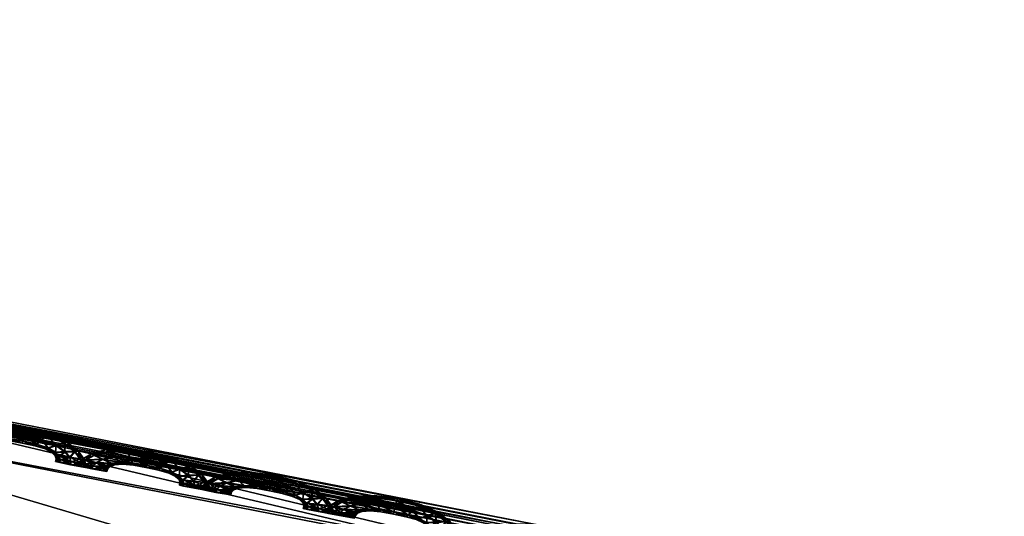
# Model space of a CAD drawing. Extents: x -7.4 to 7.4, y -11.5 to 9.8.
# Tile 324 of 469: x -1.83 to -1.391, y 9.586 to 9.807. Entities that reach past the tile are written whole.
import ezdxf

# ---------------------------------------------------------------- set-up
doc = ezdxf.new("R2010")
doc.units = 0
doc.header["$MEASUREMENT"] = 0
for name, color, linetype in [('A-FURN-3-ST', 150, 'Continuous'), ('A-FURN-3-ST-SEAM', 130, 'Continuous'), ('A-FURN-3-ST-SI', 160, 'Continuous')]:
    doc.layers.add(name, color=color, linetype=linetype)

msp = doc.modelspace()

# ---------------------------------------------------------------- meshes
at = {"layer": 'A-FURN-3-ST'}
mesh = msp.add_polyface(dxfattribs=at)
corners = [(-1.97154, 9.64931, 17.59978), (-1.97237, 9.64803, 17.59316), (-2.31314, 9.72338, 17.58582), (-1.97016, 9.65145, 17.61111), (-2.31247, 9.72471, 17.59244), (-1.61079, 9.58124, 17.61788), (-1.61246, 9.5791, 17.60655), (-1.61344, 9.57783, 17.59997), (-1.2449, 9.51899, 17.61351), (-1.24296, 9.52109, 17.62484), (-1.65614, 9.50523, 17.64139), (-1.65219, 9.48001, 17.6601), (-1.2948, 9.42056, 17.66748), (-1.29674, 9.44553, 17.64876), (-1.60256, 9.4286, 17.75332), (-1.24743, 9.3698, 17.76043), (-2.00233, 9.54956, 17.65287), (-1.9535, 9.49769, 17.74628), (-2.00744, 9.57494, 17.6342), (-1.61974, 9.56752, 17.64778), (-1.63909, 9.53749, 17.64557), (-1.27624, 9.47762, 17.65272), (-1.99366, 9.60745, 17.63857), (-1.97764, 9.63765, 17.64097), (-1.61246, 9.5791, 17.59427), (-1.97154, 9.64931, 17.58746), (-1.61079, 9.58124, 17.58913), (-1.97016, 9.65145, 17.58232), (-1.2449, 9.51899, 17.60123), (-1.24609, 9.51771, 17.60693), (-1.61123, 9.58038, 17.63549), (-1.24351, 9.52022, 17.64237), (-1.25349, 9.50745, 17.65477), (-1.97055, 9.65058, 17.62872), (-2.31136, 9.72685, 17.57498), (-2.31247, 9.72471, 17.58012), (-2.31136, 9.72685, 17.60377), (-1.85947, 9.37574, 17.941), (-1.50521, 9.30879, 17.94759), (-2.28734, 9.57201, 17.73868)]
mesh.append_faces([[corners[k] for k in face] for face in [(0, 1, 2), (3, 0, 4), (5, 6, 0), (0, 3, 5), (6, 7, 1), (1, 0, 6), (7, 6, 8), (6, 5, 9), (10, 11, 12), (12, 13, 10), (11, 14, 15), (16, 17, 14), (14, 11, 16), (18, 16, 11), (11, 10, 18), (19, 20, 21), (20, 10, 13), (22, 18, 10), (10, 20, 22), (23, 22, 20), (20, 19, 23), (7, 24, 25), (25, 1, 7), (24, 26, 27), (27, 25, 24), (26, 24, 28), (24, 7, 29), (5, 30, 31), (30, 19, 32), (33, 23, 19), (19, 30, 33), (3, 33, 30), (30, 5, 3), (25, 27, 34), (1, 25, 35), (33, 3, 36), (17, 37, 38), (38, 14, 17), (37, 17, 39)]])
mesh = msp.add_polyface(dxfattribs=at)
corners = [(-0.29098, 9.30467, 0.61819), (-0.27167, 9.40709, 1.00151), (0, 9.39906, 1.00155), (0, 9.29704, 0.61819), (-0.5936, 9.32387, 0.61819), (-0.56214, 9.4288, 1.00144), (-0.91719, 9.35069, 0.61819), (-0.8849, 9.46131, 1.00129), (-1.26207, 9.38711, 0.61819), (-1.23172, 9.50581, 1.00113), (-1.62401, 9.43544, 0.61819), (-1.5897, 9.56341, 1.00098), (-1.99018, 9.49361, 0.61819), (-1.94875, 9.63192, 1.00083), (-2.34041, 9.55636, 0.61819), (-1.35123, 9.09059, 0.56582), (-1.73692, 9.11935, 0.56582), (-2.1241, 9.15424, 0.56582), (-1.859, 8.65716, 0.55836), (-2.2831, 8.66878, 0.55836), (-1.44439, 8.6476, 0.55836), (-0.63005, 9.05338, 0.56582), (-0.97932, 9.06921, 0.56582), (-1.03908, 8.64051, 0.55836), (-0.65929, 8.63524, 0.55836), (-1.91804, 8.11232, 0.55836), (-2.39411, 8.11376, 0.55836), (-1.93379, 7.51392, 0.55836), (-1.48547, 8.11113, 0.55836), (-1.49132, 7.51392, 0.55836), (-1.06504, 8.11026, 0.55836), (-1.06876, 7.51392, 0.55836), (-0.67156, 8.1096, 0.55836), (-0.6733, 7.51392, 0.55836), (-0.32248, 8.10911, 0.55836), (0, 8.1089, 0.55836), (0, 7.51392, 0.55836), (-0.31817, 8.63132, 0.55836), (0, 8.62968, 0.55836), (-0.32308, 7.51392, 0.55836), (0, 9.03682, 0.56582), (-0.30741, 9.0416, 0.56582), (0.29098, 9.30467, 0.61819)]
mesh.append_faces([[corners[k] for k in face] for face in [(0, 1, 2), (2, 3, 0), (4, 5, 1), (1, 0, 4), (6, 7, 5), (5, 4, 6), (8, 9, 7), (7, 6, 8), (10, 11, 9), (9, 8, 10), (12, 13, 11), (11, 10, 12), (13, 12, 14), (15, 16, 10), (10, 8, 15), (16, 17, 12), (12, 10, 16), (17, 16, 18), (18, 19, 17), (16, 15, 20), (20, 18, 16), (21, 22, 6), (6, 4, 21), (22, 15, 8), (8, 6, 22), (20, 15, 22), (22, 23, 20), (22, 21, 24), (24, 23, 22), (19, 18, 25), (18, 20, 28), (28, 25, 18), (20, 23, 30), (30, 28, 20), (23, 24, 32), (32, 30, 23), (35, 34, 37), (37, 38, 35), (34, 32, 24), (24, 37, 34), (40, 41, 0), (0, 3, 40), (41, 21, 4), (4, 0, 41), (37, 24, 21), (21, 41, 37), (38, 37, 41), (41, 40, 38), (42, 3, 2), (40, 3, 42)]])
mesh.append_faces([[corners[k] for k in face] for face in [(29, 27, 25), (31, 29, 28), (33, 31, 30), (39, 33, 32)]], dxfattribs={"vtx0": -1, "vtx1": -1, "vtx2": -1})
mesh.append_faces([[corners[k] for k in face] for face in [(26, 25, 27), (25, 28, 29), (28, 30, 31), (30, 32, 33), (34, 35, 36), (32, 34, 39)]], dxfattribs={"vtx1": -1, "vtx2": -1})
at = {"layer": 'A-FURN-3-ST-SEAM'}
mesh = msp.add_polyface(dxfattribs=at)
corners = [(-1.84574, 9.62553, 17.59906), (-1.83719, 9.62562, 17.59925), (-1.83612, 9.6229, 17.60054), (-1.82817, 9.62166, 17.60069), (-1.83759, 9.62673, 17.59586), (-1.84313, 9.62306, 17.60039), (-1.8288, 9.61915, 17.59944), (-1.8275, 9.62426, 17.59944), (-1.82726, 9.62529, 17.59605), (-1.84673, 9.62652, 17.59564), (-1.85199, 9.62393, 17.59887), (-1.83506, 9.62022, 17.59932), (-1.82267, 9.61771, 17.59951), (-1.82037, 9.61968, 17.60081), (-1.8275, 9.62446, 17.59271), (-1.83719, 9.62582, 17.59248), (-1.84819, 9.62203, 17.60027), (-1.84048, 9.62067, 17.59921), (-1.82904, 9.61828, 17.59605), (-1.83466, 9.61931, 17.59598), (-1.81812, 9.62174, 17.59959), (-1.81725, 9.62261, 17.59624), (-1.81812, 9.62195, 17.59286), (-1.84574, 9.6257, 17.59229), (-1.85342, 9.62471, 17.59548), (-1.85583, 9.62183, 17.59879), (-1.83949, 9.61985, 17.59586), (-1.8235, 9.61705, 17.59617), (-1.81757, 9.61602, 17.59963), (-1.814, 9.61717, 17.60092), (-1.82037, 9.61997, 17.59157), (-1.82813, 9.62195, 17.59141), (-1.83612, 9.62315, 17.59126), (-1.85128, 9.62051, 17.6002), (-1.84439, 9.62026, 17.59913), (-1.84297, 9.61964, 17.59579), (-1.83506, 9.62042, 17.59259), (-1.8288, 9.61935, 17.59271), (-1.84048, 9.62088, 17.59248), (-1.81044, 9.61837, 17.5997), (-1.8091, 9.6189, 17.59636), (-1.81044, 9.61857, 17.59297), (-1.814, 9.61742, 17.59168), (-1.84309, 9.62331, 17.59111), (-1.85199, 9.62409, 17.59214), (-1.85749, 9.6224, 17.59537), (-1.85745, 9.62022, 17.59872), (-1.84436, 9.62042, 17.5924), (-1.82267, 9.61791, 17.59278), (-1.81887, 9.61569, 17.59624), (-1.81424, 9.61412, 17.59967), (-1.80992, 9.61429, 17.601), (-1.81757, 9.61622, 17.59289), (-1.85928, 9.62067, 17.59529), (-1.85266, 9.61915, 17.60016), (-1.84677, 9.61927, 17.59906), (-1.84507, 9.6189, 17.59575), (-1.84673, 9.61948, 17.59232), (-1.84816, 9.62232, 17.59099), (-1.80557, 9.61449, 17.59982), (-1.80395, 9.61466, 17.59647), (-1.80557, 9.6147, 17.59309), (-1.80992, 9.61454, 17.59176), (-1.81424, 9.61433, 17.59293), (-1.85579, 9.62199, 17.59206), (-1.85745, 9.62039, 17.59198), (-1.85975, 9.61944, 17.59529), (-1.85797, 9.61898, 17.59872), (-1.85124, 9.6208, 17.59092), (-1.81586, 9.61416, 17.59628), (-1.81258, 9.61235, 17.5997), (-1.80787, 9.61173, 17.60104), (-1.85793, 9.61915, 17.59198), (-1.8531, 9.61795, 17.60016), (-1.84784, 9.61816, 17.59906), (-1.84606, 9.61787, 17.59571), (-1.84784, 9.61837, 17.59229), (-1.80316, 9.61116, 17.59986), (-1.80142, 9.61103, 17.59651), (-1.80316, 9.61132, 17.59312), (-1.80787, 9.61198, 17.59179), (-1.81258, 9.61256, 17.59297), (-1.81432, 9.61268, 17.59632), (-1.85263, 9.6194, 17.59088), (-1.8531, 9.6182, 17.59088), (-1.81214, 9.61091, 17.5997), (-1.80732, 9.60996, 17.60104), (-1.84827, 9.61701, 17.59902), (-1.84645, 9.61672, 17.59571), (-1.84823, 9.61721, 17.59229), (-1.81392, 9.61136, 17.59632), (-1.80245, 9.60905, 17.59986), (-1.80067, 9.60881, 17.59651), (-1.80245, 9.60926, 17.59312), (-1.80732, 9.61021, 17.59179), (-1.81214, 9.61111, 17.59297), (-1.81416, 9.61017, 17.59632), (-1.81234, 9.60971, 17.5997), (-1.80747, 9.60868, 17.60104), (-1.81234, 9.60992, 17.59297), (-1.8026, 9.60774, 17.59986), (-1.80078, 9.60749, 17.59651), (-1.8026, 9.60794, 17.59312), (-1.80747, 9.60897, 17.59179)]
mesh.append_faces([[corners[k] for k in face] for face in [(2, 1, 0), (1, 2, 3), (0, 1, 4), (0, 5, 2), (6, 3, 2), (3, 7, 1), (8, 4, 1), (4, 9, 0), (5, 0, 10), (11, 2, 5), (3, 6, 12), (2, 11, 6), (7, 3, 13), (1, 7, 8), (4, 8, 14), (9, 4, 15), (10, 0, 9), (10, 16, 5), (5, 17, 11), (12, 6, 18), (12, 13, 3), (6, 11, 19), (13, 20, 7), (21, 8, 7), (22, 14, 8), (14, 15, 4), (15, 23, 9), (9, 24, 10), (16, 10, 25), (17, 5, 16), (11, 17, 26), (19, 18, 6), (18, 27, 12), (13, 12, 28), (26, 19, 11), (20, 13, 29), (7, 20, 21), (8, 21, 22), (14, 22, 30), (15, 14, 31), (23, 15, 32), (24, 9, 23), (25, 10, 24), (25, 33, 16), (16, 34, 17), (35, 26, 17), (18, 19, 36), (27, 18, 37), (28, 12, 27), (28, 29, 13), (19, 26, 38), (29, 39, 20), (40, 21, 20), (41, 22, 21), (42, 30, 22), (30, 31, 14), (31, 32, 15), (32, 43, 23), (23, 44, 24), (24, 45, 25), (33, 25, 46), (34, 16, 33), (17, 34, 35), (26, 35, 47), (38, 36, 19), (36, 37, 18), (37, 48, 27), (27, 49, 28), (29, 28, 50), (47, 38, 26), (39, 29, 51), (20, 39, 40), (21, 40, 41), (22, 41, 42), (30, 42, 52), (31, 30, 48), (32, 31, 37), (43, 32, 36), (44, 23, 43), (45, 24, 44), (25, 45, 53), (53, 46, 25), (46, 54, 33), (33, 55, 34), (56, 35, 34), (57, 47, 35), (36, 38, 43), (37, 36, 32), (48, 37, 31), (49, 27, 48), (50, 28, 49), (50, 51, 29), (38, 47, 58), (51, 59, 39), (60, 40, 39), (61, 41, 40), (62, 42, 41), (63, 52, 42), (52, 48, 30), (43, 58, 44), (44, 64, 45), (65, 53, 45), (46, 53, 66), (54, 46, 67), (55, 33, 54), (34, 55, 56), (35, 56, 57), (47, 57, 68), (58, 43, 38), (48, 52, 49), (49, 69, 50), (51, 50, 70), (68, 58, 47), (59, 51, 71), (39, 59, 60), (40, 60, 61), (41, 61, 62), (42, 62, 63), (52, 63, 69), (64, 44, 58), (45, 64, 65), (53, 65, 72), (72, 66, 53), (66, 67, 46), (67, 73, 54), (54, 74, 55), (56, 55, 74), (57, 56, 75), (68, 57, 76), (69, 49, 52), (70, 50, 69), (70, 71, 51), (58, 68, 64), (71, 77, 59), (78, 60, 59), (79, 61, 60), (80, 62, 61), (81, 63, 62), (82, 69, 63), (83, 65, 64), (84, 72, 65), (74, 54, 73), (74, 75, 56), (75, 76, 57), (76, 83, 68), (69, 82, 70), (71, 70, 85), (64, 68, 83), (77, 71, 86), (59, 77, 78), (60, 78, 79), (61, 79, 80), (62, 80, 81), (63, 81, 82), (65, 83, 84), (73, 87, 74), (75, 74, 87), (76, 75, 88), (83, 76, 89), (70, 82, 90), (90, 85, 70), (85, 86, 71), (86, 91, 77), (78, 77, 91), (79, 78, 92), (80, 79, 93), (81, 80, 94), (82, 81, 95), (89, 84, 83), (87, 88, 75), (88, 89, 76), (95, 90, 82), (85, 90, 96), (86, 85, 97), (91, 86, 98), (91, 92, 78), (92, 93, 79), (93, 94, 80), (94, 95, 81), (90, 95, 99), (99, 96, 90), (96, 97, 85), (97, 98, 86), (98, 100, 91), (92, 91, 100), (93, 92, 101), (94, 93, 102), (95, 94, 103), (103, 99, 95), (100, 101, 92), (101, 102, 93), (102, 103, 94)]])
mesh = msp.add_polyface(dxfattribs=at)
corners = [(-1.79065, 9.61445, 17.60009), (-1.78207, 9.61462, 17.60027), (-1.781, 9.61194, 17.60157), (-1.77301, 9.61078, 17.60172), (-1.78246, 9.61573, 17.59689), (-1.788, 9.61202, 17.60145), (-1.77364, 9.60827, 17.60046), (-1.77237, 9.61338, 17.60046), (-1.77213, 9.61445, 17.59712), (-1.79164, 9.61544, 17.5967), (-1.79691, 9.6128, 17.59993), (-1.77993, 9.6093, 17.60035), (-1.76751, 9.60695, 17.60058), (-1.76521, 9.60893, 17.60187), (-1.77237, 9.61359, 17.59373), (-1.78207, 9.61482, 17.59354), (-1.79307, 9.61095, 17.60134), (-1.78535, 9.60967, 17.60027), (-1.77388, 9.60745, 17.59712), (-1.77949, 9.6084, 17.597), (-1.76295, 9.61099, 17.60062), (-1.76208, 9.61185, 17.59727), (-1.76295, 9.6112, 17.59388), (-1.79061, 9.61462, 17.59335), (-1.79833, 9.61354, 17.59655), (-1.8007, 9.61066, 17.59986), (-1.78436, 9.60885, 17.59693), (-1.76833, 9.60625, 17.59719), (-1.76236, 9.60531, 17.60066), (-1.7588, 9.6065, 17.60195), (-1.76521, 9.60922, 17.59259), (-1.77301, 9.61107, 17.59248), (-1.781, 9.61218, 17.59232), (-1.79615, 9.60938, 17.60123), (-1.78927, 9.60918, 17.60016), (-1.7878, 9.6086, 17.59685), (-1.77989, 9.60947, 17.59362), (-1.77364, 9.60848, 17.59373), (-1.78535, 9.60984, 17.59354), (-1.75524, 9.60774, 17.60077), (-1.75393, 9.60827, 17.59742), (-1.75528, 9.60794, 17.594), (-1.7588, 9.60675, 17.59271), (-1.78796, 9.61227, 17.59217), (-1.79687, 9.61297, 17.5932), (-1.80241, 9.6112, 17.59643), (-1.80237, 9.60901, 17.59982), (-1.78923, 9.60938, 17.59343), (-1.76751, 9.60712, 17.59385), (-1.76371, 9.60493, 17.59727), (-1.75904, 9.60345, 17.60069), (-1.75472, 9.60366, 17.60202), (-1.76236, 9.60547, 17.59392), (-1.80415, 9.60951, 17.59636), (-1.79754, 9.60802, 17.60123), (-1.79164, 9.60819, 17.60012), (-1.7899, 9.60782, 17.59681), (-1.7916, 9.6084, 17.59339), (-1.79307, 9.6112, 17.59206), (-1.75037, 9.60395, 17.60084), (-1.74874, 9.60415, 17.5975), (-1.75037, 9.60415, 17.59411), (-1.75472, 9.60395, 17.59278), (-1.75904, 9.60366, 17.59396), (-1.80067, 9.61083, 17.59312), (-1.80233, 9.60922, 17.59305), (-1.80466, 9.60823, 17.59636), (-1.80284, 9.60782, 17.59978), (-1.79615, 9.60967, 17.59198), (-1.76066, 9.60345, 17.59731), (-1.75737, 9.60172, 17.60073), (-1.75266, 9.60114, 17.60206), (-1.8028, 9.60798, 17.59305), (-1.79797, 9.60683, 17.60119), (-1.79271, 9.60708, 17.60009), (-1.79089, 9.60679, 17.59677), (-1.79271, 9.60728, 17.59335), (-1.74795, 9.60065, 17.60088), (-1.74617, 9.60053, 17.59754), (-1.74795, 9.60081, 17.59415), (-1.75266, 9.60139, 17.59282), (-1.75737, 9.60188, 17.594), (-1.75911, 9.60201, 17.59734), (-1.7975, 9.60827, 17.59194), (-1.79797, 9.60708, 17.59194), (-1.7569, 9.60028, 17.60073), (-1.75207, 9.59937, 17.60206), (-1.79315, 9.60592, 17.60009), (-1.79129, 9.60567, 17.59677), (-1.79311, 9.60609, 17.59335), (-1.75872, 9.60069, 17.59734), (-1.74724, 9.59855, 17.60088), (-1.74542, 9.59834, 17.59754), (-1.74724, 9.59876, 17.59415), (-1.75207, 9.59966, 17.59282), (-1.7569, 9.60048, 17.594), (-1.75891, 9.59954, 17.59734), (-1.7571, 9.59908, 17.60073), (-1.75223, 9.59813, 17.60206), (-1.7571, 9.59929, 17.594), (-1.74736, 9.59727, 17.60088), (-1.74554, 9.59702, 17.59754), (-1.74736, 9.59744, 17.59415), (-1.75223, 9.59838, 17.59282)]
mesh.append_faces([[corners[k] for k in face] for face in [(2, 1, 0), (1, 2, 3), (0, 1, 4), (0, 5, 2), (6, 3, 2), (3, 7, 1), (8, 4, 1), (4, 9, 0), (5, 0, 10), (11, 2, 5), (3, 6, 12), (2, 11, 6), (7, 3, 13), (1, 7, 8), (4, 8, 14), (9, 4, 15), (10, 0, 9), (10, 16, 5), (5, 17, 11), (12, 6, 18), (12, 13, 3), (6, 11, 19), (13, 20, 7), (21, 8, 7), (22, 14, 8), (14, 15, 4), (15, 23, 9), (9, 24, 10), (16, 10, 25), (17, 5, 16), (11, 17, 26), (19, 18, 6), (18, 27, 12), (13, 12, 28), (26, 19, 11), (20, 13, 29), (7, 20, 21), (8, 21, 22), (14, 22, 30), (15, 14, 31), (23, 15, 32), (24, 9, 23), (25, 10, 24), (25, 33, 16), (16, 34, 17), (35, 26, 17), (18, 19, 36), (27, 18, 37), (28, 12, 27), (28, 29, 13), (19, 26, 38), (29, 39, 20), (40, 21, 20), (41, 22, 21), (42, 30, 22), (30, 31, 14), (31, 32, 15), (32, 43, 23), (23, 44, 24), (24, 45, 25), (33, 25, 46), (34, 16, 33), (17, 34, 35), (26, 35, 47), (38, 36, 19), (36, 37, 18), (37, 48, 27), (27, 49, 28), (29, 28, 50), (47, 38, 26), (39, 29, 51), (20, 39, 40), (21, 40, 41), (22, 41, 42), (30, 42, 52), (31, 30, 48), (32, 31, 37), (43, 32, 36), (44, 23, 43), (45, 24, 44), (25, 45, 53), (53, 46, 25), (46, 54, 33), (33, 55, 34), (56, 35, 34), (57, 47, 35), (36, 38, 43), (37, 36, 32), (48, 37, 31), (49, 27, 48), (50, 28, 49), (50, 51, 29), (38, 47, 58), (51, 59, 39), (60, 40, 39), (61, 41, 40), (62, 42, 41), (63, 52, 42), (52, 48, 30), (43, 58, 44), (44, 64, 45), (65, 53, 45), (46, 53, 66), (54, 46, 67), (55, 33, 54), (34, 55, 56), (35, 56, 57), (47, 57, 68), (58, 43, 38), (48, 52, 49), (49, 69, 50), (51, 50, 70), (68, 58, 47), (59, 51, 71), (39, 59, 60), (40, 60, 61), (41, 61, 62), (42, 62, 63), (52, 63, 69), (64, 44, 58), (45, 64, 65), (53, 65, 72), (72, 66, 53), (66, 67, 46), (67, 73, 54), (54, 74, 55), (56, 55, 74), (57, 56, 75), (68, 57, 76), (69, 49, 52), (70, 50, 69), (70, 71, 51), (58, 68, 64), (71, 77, 59), (78, 60, 59), (79, 61, 60), (80, 62, 61), (81, 63, 62), (82, 69, 63), (83, 65, 64), (84, 72, 65), (74, 54, 73), (74, 75, 56), (75, 76, 57), (76, 83, 68), (69, 82, 70), (71, 70, 85), (64, 68, 83), (77, 71, 86), (59, 77, 78), (60, 78, 79), (61, 79, 80), (62, 80, 81), (63, 81, 82), (65, 83, 84), (73, 87, 74), (75, 74, 87), (76, 75, 88), (83, 76, 89), (70, 82, 90), (90, 85, 70), (85, 86, 71), (86, 91, 77), (78, 77, 91), (79, 78, 92), (80, 79, 93), (81, 80, 94), (82, 81, 95), (89, 84, 83), (87, 88, 75), (88, 89, 76), (95, 90, 82), (85, 90, 96), (86, 85, 97), (91, 86, 98), (91, 92, 78), (92, 93, 79), (93, 94, 80), (94, 95, 81), (90, 95, 99), (99, 96, 90), (96, 97, 85), (97, 98, 86), (98, 100, 91), (92, 91, 100), (93, 92, 101), (94, 93, 102), (95, 94, 103), (103, 99, 95), (100, 101, 92), (101, 102, 93), (102, 103, 94)]])
mesh = msp.add_polyface(dxfattribs=at)
corners = [(-1.73541, 9.60398, 17.60111), (-1.72686, 9.60419, 17.6013), (-1.72579, 9.60151, 17.60259), (-1.7178, 9.6004, 17.60275), (-1.72726, 9.60531, 17.59792), (-1.73276, 9.60155, 17.60248), (-1.71843, 9.59789, 17.60149), (-1.71717, 9.603, 17.60149), (-1.71693, 9.60403, 17.59811), (-1.7364, 9.60498, 17.59773), (-1.74166, 9.6023, 17.60096), (-1.72469, 9.59888, 17.60138), (-1.71226, 9.59653, 17.60161), (-1.71, 9.59855, 17.6029), (-1.71717, 9.60316, 17.59476), (-1.72686, 9.6044, 17.59457), (-1.73786, 9.60048, 17.60237), (-1.73011, 9.59921, 17.60126), (-1.71867, 9.59702, 17.59815), (-1.72425, 9.59797, 17.59803), (-1.70775, 9.60061, 17.60164), (-1.70688, 9.60147, 17.5983), (-1.70775, 9.60081, 17.59491), (-1.73541, 9.60419, 17.59438), (-1.74309, 9.60308, 17.59757), (-1.74546, 9.60015, 17.60088), (-1.72912, 9.59842, 17.59795), (-1.71309, 9.59587, 17.59822), (-1.70711, 9.59488, 17.60168), (-1.70359, 9.59608, 17.60297), (-1.71, 9.59879, 17.59362), (-1.7178, 9.60065, 17.5935), (-1.72575, 9.60176, 17.59335), (-1.74095, 9.59892, 17.60225), (-1.73402, 9.59876, 17.60119), (-1.7326, 9.59818, 17.59788), (-1.72469, 9.59904, 17.59465), (-1.71843, 9.59805, 17.59476), (-1.73011, 9.59941, 17.59453), (-1.70003, 9.59735, 17.60176), (-1.69868, 9.59789, 17.59841), (-1.70003, 9.59752, 17.59503), (-1.70359, 9.59632, 17.59373), (-1.73276, 9.60184, 17.5932), (-1.74166, 9.6025, 17.59423), (-1.74716, 9.60069, 17.59746), (-1.74712, 9.59851, 17.60081), (-1.73402, 9.59892, 17.59445), (-1.71226, 9.59674, 17.59487), (-1.70846, 9.59451, 17.5983), (-1.70379, 9.59307, 17.60172), (-1.69948, 9.59327, 17.60305), (-1.70711, 9.59509, 17.59495), (-1.7489, 9.59896, 17.59739), (-1.74229, 9.59752, 17.60225), (-1.7364, 9.59776, 17.60115), (-1.73466, 9.59739, 17.59784), (-1.73636, 9.59793, 17.59442), (-1.73782, 9.60073, 17.59309), (-1.69513, 9.59356, 17.60184), (-1.6935, 9.59373, 17.59852), (-1.69513, 9.59373, 17.5951), (-1.69948, 9.59352, 17.59381), (-1.70379, 9.59323, 17.59499), (-1.74546, 9.60032, 17.59415), (-1.74709, 9.59871, 17.59408), (-1.74942, 9.59772, 17.59739), (-1.7476, 9.59727, 17.60081), (-1.74091, 9.59917, 17.59301), (-1.70541, 9.59307, 17.59833), (-1.70213, 9.5913, 17.60176), (-1.69742, 9.59072, 17.60309), (-1.74756, 9.59748, 17.59408), (-1.74273, 9.59632, 17.60221), (-1.73747, 9.59661, 17.60111), (-1.73565, 9.59636, 17.5978), (-1.73747, 9.59682, 17.59438), (-1.69271, 9.59023, 17.60191), (-1.69093, 9.59014, 17.59857), (-1.69271, 9.59043, 17.59514), (-1.69742, 9.59101, 17.59381), (-1.70213, 9.5915, 17.59503), (-1.70387, 9.59158, 17.59837), (-1.74226, 9.59781, 17.59297), (-1.74273, 9.59657, 17.59297), (-1.70165, 9.5899, 17.60176), (-1.69683, 9.58899, 17.60309), (-1.73786, 9.59546, 17.60111), (-1.73604, 9.59521, 17.5978), (-1.73786, 9.59562, 17.59438), (-1.70348, 9.59031, 17.59837), (-1.69196, 9.58816, 17.60191), (-1.69014, 9.58792, 17.59857), (-1.69196, 9.58833, 17.59518), (-1.69683, 9.58924, 17.59385), (-1.70165, 9.59006, 17.59503), (-1.70367, 9.58911, 17.59837), (-1.70185, 9.58866, 17.60176), (-1.69698, 9.58771, 17.60309), (-1.70185, 9.58887, 17.59503), (-1.69212, 9.58685, 17.60191), (-1.6903, 9.5866, 17.59857), (-1.69212, 9.58705, 17.59518), (-1.69698, 9.588, 17.59385)]
mesh.append_faces([[corners[k] for k in face] for face in [(2, 1, 0), (1, 2, 3), (0, 1, 4), (0, 5, 2), (6, 3, 2), (3, 7, 1), (8, 4, 1), (4, 9, 0), (5, 0, 10), (11, 2, 5), (3, 6, 12), (2, 11, 6), (7, 3, 13), (1, 7, 8), (4, 8, 14), (9, 4, 15), (10, 0, 9), (10, 16, 5), (5, 17, 11), (12, 6, 18), (12, 13, 3), (6, 11, 19), (13, 20, 7), (21, 8, 7), (22, 14, 8), (14, 15, 4), (15, 23, 9), (9, 24, 10), (16, 10, 25), (17, 5, 16), (11, 17, 26), (19, 18, 6), (18, 27, 12), (13, 12, 28), (26, 19, 11), (20, 13, 29), (7, 20, 21), (8, 21, 22), (14, 22, 30), (15, 14, 31), (23, 15, 32), (24, 9, 23), (25, 10, 24), (25, 33, 16), (16, 34, 17), (35, 26, 17), (18, 19, 36), (27, 18, 37), (28, 12, 27), (28, 29, 13), (19, 26, 38), (29, 39, 20), (40, 21, 20), (41, 22, 21), (42, 30, 22), (30, 31, 14), (31, 32, 15), (32, 43, 23), (23, 44, 24), (24, 45, 25), (33, 25, 46), (34, 16, 33), (17, 34, 35), (26, 35, 47), (38, 36, 19), (36, 37, 18), (37, 48, 27), (27, 49, 28), (29, 28, 50), (47, 38, 26), (39, 29, 51), (20, 39, 40), (21, 40, 41), (22, 41, 42), (30, 42, 52), (31, 30, 48), (32, 31, 37), (43, 32, 36), (44, 23, 43), (45, 24, 44), (25, 45, 53), (53, 46, 25), (46, 54, 33), (33, 55, 34), (56, 35, 34), (57, 47, 35), (36, 38, 43), (37, 36, 32), (48, 37, 31), (49, 27, 48), (50, 28, 49), (50, 51, 29), (38, 47, 58), (51, 59, 39), (60, 40, 39), (61, 41, 40), (62, 42, 41), (63, 52, 42), (52, 48, 30), (43, 58, 44), (44, 64, 45), (65, 53, 45), (46, 53, 66), (54, 46, 67), (55, 33, 54), (34, 55, 56), (35, 56, 57), (47, 57, 68), (58, 43, 38), (48, 52, 49), (49, 69, 50), (51, 50, 70), (68, 58, 47), (59, 51, 71), (39, 59, 60), (40, 60, 61), (41, 61, 62), (42, 62, 63), (52, 63, 69), (64, 44, 58), (45, 64, 65), (53, 65, 72), (72, 66, 53), (66, 67, 46), (67, 73, 54), (54, 74, 55), (56, 55, 74), (57, 56, 75), (68, 57, 76), (69, 49, 52), (70, 50, 69), (70, 71, 51), (58, 68, 64), (71, 77, 59), (78, 60, 59), (79, 61, 60), (80, 62, 61), (81, 63, 62), (82, 69, 63), (83, 65, 64), (84, 72, 65), (74, 54, 73), (74, 75, 56), (75, 76, 57), (76, 83, 68), (69, 82, 70), (71, 70, 85), (64, 68, 83), (77, 71, 86), (59, 77, 78), (60, 78, 79), (61, 79, 80), (62, 80, 81), (63, 81, 82), (65, 83, 84), (73, 87, 74), (75, 74, 87), (76, 75, 88), (83, 76, 89), (70, 82, 90), (90, 85, 70), (85, 86, 71), (86, 91, 77), (78, 77, 91), (79, 78, 92), (80, 79, 93), (81, 80, 94), (82, 81, 95), (89, 84, 83), (87, 88, 75), (88, 89, 76), (95, 90, 82), (85, 90, 96), (86, 85, 97), (91, 86, 98), (91, 92, 78), (92, 93, 79), (93, 94, 80), (94, 95, 81), (90, 95, 99), (99, 96, 90), (96, 97, 85), (97, 98, 86), (98, 100, 91), (92, 91, 100), (93, 92, 101), (94, 93, 102), (95, 94, 103), (103, 99, 95), (100, 101, 92), (101, 102, 93), (102, 103, 94)]])
mesh = msp.add_polyface(dxfattribs=at)
corners = [(-1.68021, 9.5936, 17.60214), (-1.67166, 9.59381, 17.60233), (-1.67055, 9.59109, 17.60362), (-1.66256, 9.58998, 17.60377), (-1.67205, 9.59488, 17.59894), (-1.67755, 9.59117, 17.60347), (-1.66319, 9.58747, 17.60252), (-1.66196, 9.59258, 17.60252), (-1.66172, 9.59365, 17.59913), (-1.68119, 9.59459, 17.59875), (-1.68646, 9.59191, 17.60199), (-1.66944, 9.58846, 17.6024), (-1.65702, 9.58611, 17.60259), (-1.65476, 9.58813, 17.60389), (-1.66192, 9.59278, 17.59579), (-1.67166, 9.59397, 17.5956), (-1.68262, 9.5901, 17.60336), (-1.67486, 9.58882, 17.60229), (-1.66343, 9.5866, 17.59913), (-1.66904, 9.58755, 17.59906), (-1.6525, 9.59023, 17.60267), (-1.65167, 9.59105, 17.59932), (-1.6525, 9.59039, 17.59594), (-1.68021, 9.59377, 17.59541), (-1.68788, 9.59266, 17.59857), (-1.69022, 9.58973, 17.60187), (-1.67387, 9.588, 17.59898), (-1.65784, 9.58545, 17.59925), (-1.65191, 9.5845, 17.60271), (-1.64835, 9.58569, 17.604), (-1.65476, 9.58841, 17.59465), (-1.66256, 9.59027, 17.59453), (-1.67055, 9.59134, 17.59438), (-1.68566, 9.58849, 17.60328), (-1.67878, 9.58833, 17.60221), (-1.67736, 9.58775, 17.59891), (-1.66944, 9.58866, 17.59567), (-1.66319, 9.58767, 17.59579), (-1.67486, 9.58899, 17.59556), (-1.64482, 9.58693, 17.60279), (-1.64348, 9.5875, 17.59944), (-1.64482, 9.58714, 17.59605), (-1.64835, 9.58594, 17.59476), (-1.67751, 9.59142, 17.59423), (-1.68642, 9.59208, 17.59525), (-1.69192, 9.59031, 17.59849), (-1.69188, 9.58813, 17.60184), (-1.67878, 9.58854, 17.59548), (-1.65702, 9.58631, 17.59586), (-1.65322, 9.58413, 17.59932), (-1.64855, 9.58264, 17.60275), (-1.64423, 9.58285, 17.60408), (-1.65191, 9.58466, 17.59598), (-1.69366, 9.58858, 17.59841), (-1.68705, 9.58714, 17.60324), (-1.68116, 9.58734, 17.60218), (-1.67941, 9.58697, 17.59887), (-1.68111, 9.58755, 17.59544), (-1.68258, 9.59035, 17.59411), (-1.63992, 9.58314, 17.60286), (-1.6383, 9.58335, 17.59951), (-1.63992, 9.58335, 17.59613), (-1.64423, 9.58314, 17.5948), (-1.64855, 9.58285, 17.59601), (-1.69022, 9.58994, 17.59514), (-1.69184, 9.58829, 17.5951), (-1.69413, 9.5873, 17.59841), (-1.69235, 9.58689, 17.60184), (-1.68566, 9.58878, 17.59404), (-1.65017, 9.58264, 17.59936), (-1.64685, 9.58092, 17.60279), (-1.64214, 9.58034, 17.60412), (-1.69231, 9.58705, 17.5951), (-1.68749, 9.58594, 17.60324), (-1.68222, 9.58623, 17.60214), (-1.6804, 9.58594, 17.59883), (-1.68218, 9.58639, 17.59541), (-1.63742, 9.57984, 17.6029), (-1.63568, 9.57972, 17.59959), (-1.63747, 9.58001, 17.59617), (-1.64217, 9.58059, 17.59484), (-1.64688, 9.58108, 17.59605), (-1.64862, 9.5812, 17.59936), (-1.68701, 9.58738, 17.594), (-1.68745, 9.58619, 17.594), (-1.64641, 9.57947, 17.60279), (-1.64154, 9.57857, 17.60412), (-1.68262, 9.58504, 17.60214), (-1.6808, 9.58479, 17.59883), (-1.68262, 9.58524, 17.59541), (-1.64823, 9.57988, 17.5994), (-1.63671, 9.57774, 17.60294), (-1.6349, 9.57749, 17.59959), (-1.63671, 9.57795, 17.59621), (-1.64158, 9.57885, 17.59487), (-1.64641, 9.57968, 17.59605), (-1.64839, 9.57869, 17.5994), (-1.64657, 9.57828, 17.60279), (-1.6417, 9.57733, 17.60412), (-1.64657, 9.57844, 17.59605), (-1.63683, 9.57642, 17.60294), (-1.63505, 9.57617, 17.59959), (-1.63687, 9.57663, 17.59621), (-1.64174, 9.57758, 17.59487)]
mesh.append_faces([[corners[k] for k in face] for face in [(2, 1, 0), (1, 2, 3), (0, 1, 4), (0, 5, 2), (6, 3, 2), (3, 7, 1), (8, 4, 1), (4, 9, 0), (5, 0, 10), (11, 2, 5), (3, 6, 12), (2, 11, 6), (7, 3, 13), (1, 7, 8), (4, 8, 14), (9, 4, 15), (10, 0, 9), (10, 16, 5), (5, 17, 11), (12, 6, 18), (12, 13, 3), (6, 11, 19), (13, 20, 7), (21, 8, 7), (22, 14, 8), (14, 15, 4), (15, 23, 9), (9, 24, 10), (16, 10, 25), (17, 5, 16), (11, 17, 26), (19, 18, 6), (18, 27, 12), (13, 12, 28), (26, 19, 11), (20, 13, 29), (7, 20, 21), (8, 21, 22), (14, 22, 30), (15, 14, 31), (23, 15, 32), (24, 9, 23), (25, 10, 24), (25, 33, 16), (16, 34, 17), (35, 26, 17), (18, 19, 36), (27, 18, 37), (28, 12, 27), (28, 29, 13), (19, 26, 38), (29, 39, 20), (40, 21, 20), (41, 22, 21), (42, 30, 22), (30, 31, 14), (31, 32, 15), (32, 43, 23), (23, 44, 24), (24, 45, 25), (33, 25, 46), (34, 16, 33), (17, 34, 35), (26, 35, 47), (38, 36, 19), (36, 37, 18), (37, 48, 27), (27, 49, 28), (29, 28, 50), (47, 38, 26), (39, 29, 51), (20, 39, 40), (21, 40, 41), (22, 41, 42), (30, 42, 52), (31, 30, 48), (32, 31, 37), (43, 32, 36), (44, 23, 43), (45, 24, 44), (25, 45, 53), (53, 46, 25), (46, 54, 33), (33, 55, 34), (56, 35, 34), (57, 47, 35), (36, 38, 43), (37, 36, 32), (48, 37, 31), (49, 27, 48), (50, 28, 49), (50, 51, 29), (38, 47, 58), (51, 59, 39), (60, 40, 39), (61, 41, 40), (62, 42, 41), (63, 52, 42), (52, 48, 30), (43, 58, 44), (44, 64, 45), (65, 53, 45), (46, 53, 66), (54, 46, 67), (55, 33, 54), (34, 55, 56), (35, 56, 57), (47, 57, 68), (58, 43, 38), (48, 52, 49), (49, 69, 50), (51, 50, 70), (68, 58, 47), (59, 51, 71), (39, 59, 60), (40, 60, 61), (41, 61, 62), (42, 62, 63), (52, 63, 69), (64, 44, 58), (45, 64, 65), (53, 65, 72), (72, 66, 53), (66, 67, 46), (67, 73, 54), (54, 74, 55), (56, 55, 74), (57, 56, 75), (68, 57, 76), (69, 49, 52), (70, 50, 69), (70, 71, 51), (58, 68, 64), (71, 77, 59), (78, 60, 59), (79, 61, 60), (80, 62, 61), (81, 63, 62), (82, 69, 63), (83, 65, 64), (84, 72, 65), (74, 54, 73), (74, 75, 56), (75, 76, 57), (76, 83, 68), (69, 82, 70), (71, 70, 85), (64, 68, 83), (77, 71, 86), (59, 77, 78), (60, 78, 79), (61, 79, 80), (62, 80, 81), (63, 81, 82), (65, 83, 84), (73, 87, 74), (75, 74, 87), (76, 75, 88), (83, 76, 89), (70, 82, 90), (90, 85, 70), (85, 86, 71), (86, 91, 77), (78, 77, 91), (79, 78, 92), (80, 79, 93), (81, 80, 94), (82, 81, 95), (89, 84, 83), (87, 88, 75), (88, 89, 76), (95, 90, 82), (85, 90, 96), (86, 85, 97), (91, 86, 98), (91, 92, 78), (92, 93, 79), (93, 94, 80), (94, 95, 81), (90, 95, 99), (99, 96, 90), (96, 97, 85), (97, 98, 86), (98, 100, 91), (92, 91, 100), (93, 92, 101), (94, 93, 102), (95, 94, 103), (103, 99, 95), (100, 101, 92), (101, 102, 93), (102, 103, 94)]])
at = {"layer": 'A-FURN-3-ST-SI'}
mesh = msp.add_polyface(dxfattribs=at)
corners = [(-2.76867, 9.80731, 17.29826), (-2.58351, 9.79223, 17.30184), (-2.58347, 9.79236, 11.42448), (-2.58394, 9.7912, 17.56852), (-1.24193, 9.52221, 11.44745), (-1.60988, 9.58236, 11.44167), (-1.61, 9.58223, 17.32203), (-1.24205, 9.52204, 17.32884), (-1.61079, 9.58124, 17.58913), (-1.24296, 9.52109, 17.59609), (-1.96952, 9.65244, 17.31538), (-1.97016, 9.65145, 17.58232), (-1.96941, 9.65261, 11.436), (-2.31077, 9.728, 11.42988), (-2.31081, 9.72783, 17.30819), (-2.31136, 9.72685, 17.57498), (-2.7674, 9.8074, 7.2118), (-2.58224, 9.79232, 7.21362), (-2.57365, 9.79199, 2.95877), (-2.76863, 9.80748, 11.42144), (-1.23655, 9.52241, 2.96337), (-1.60066, 9.58211, 2.96219), (-1.60873, 9.58232, 7.22393), (-1.24126, 9.52225, 7.22743), (-1.96818, 9.65256, 7.22055), (-1.95963, 9.65228, 2.96109), (-2.30095, 9.72763, 2.95983), (-2.30954, 9.72796, 7.21686), (-1.23172, 9.50581, 1.00113), (-1.5897, 9.56341, 1.00098), (-1.94875, 9.63192, 1.00083), (-2.29118, 9.70571, 1.00068), (-2.56645, 9.76867, 1.00053), (-2.75885, 9.80707, 2.95816)]
mesh.append_faces([[corners[k] for k in face] for face in [(0, 1, 2), (3, 1, 0), (4, 5, 6), (6, 7, 4), (6, 8, 9), (9, 7, 6), (10, 11, 8), (8, 6, 10), (5, 12, 10), (10, 6, 5), (12, 13, 14), (14, 10, 12), (14, 15, 11), (11, 10, 14), (1, 3, 15), (15, 14, 1), (13, 2, 1), (1, 14, 13), (16, 17, 18), (19, 2, 17), (20, 21, 22), (23, 22, 5), (22, 24, 12), (12, 5, 22), (21, 25, 24), (24, 22, 21), (25, 26, 27), (27, 24, 25), (24, 27, 13), (13, 12, 24), (27, 17, 2), (2, 13, 27), (26, 18, 17), (17, 27, 26), (28, 29, 21), (29, 30, 25), (25, 21, 29), (30, 31, 26), (26, 25, 30), (31, 32, 18), (18, 26, 31), (33, 18, 32)]])

doc.saveas('drawing.dxf')
